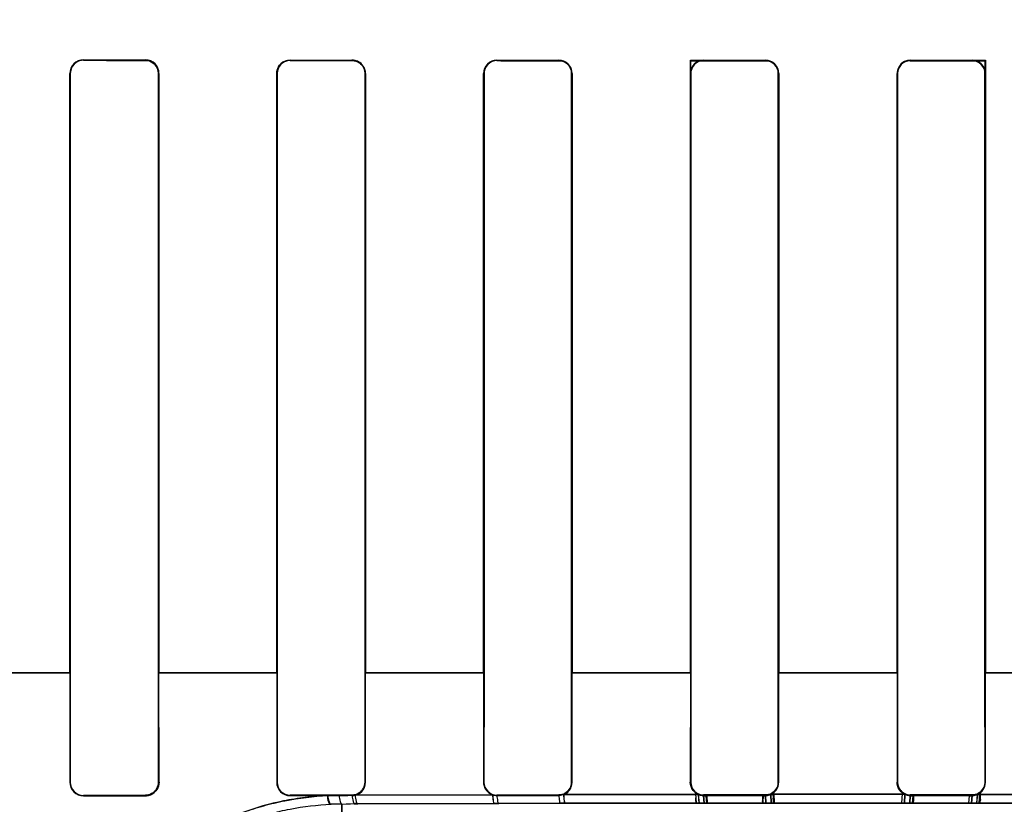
# Model space of a CAD drawing. Header units: millimetres. Extents: x 0 to 297, y 0 to 210.
# Tile 348 of 446: x 242.605 to 242.82, y 157.532 to 157.703. Entities that reach past the tile are written whole.
import ezdxf

# ---------------------------------------------------------------- set-up
doc = ezdxf.new("R2010")
doc.units = ezdxf.units.MM
doc.header["$LTSCALE"] = 16.335
doc.layers.get('0').update_dxf_attribs({"linetype": 'CONTINUOUS'})
for name, color, linetype in [('AXES_REF', 7, 'CONTINUOUS'), ('INTFCLR_1', 7, 'CONTINUOUS'), ('INTFCLR_72935', 7, 'CONTINUOUS')]:
    doc.layers.add(name, color=color, linetype=linetype)

msp = doc.modelspace()

# ---------------------------------------------------------------- linework, layer by layer
at = {"color": 7, "linetype": 'Continuous'}
for radius in [8.7262453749, 8.7255, 8.6696226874]:
    msp.add_circle((241.415033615, 154.4105885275), radius, dxfattribs=at)
msp.add_arc((241.415033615, 154.4105885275), 8.64, 278.2771290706, 261.7228709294, dxfattribs=at)
at = {"layer": 'AXES_REF', "color": 9, "linetype": 'Continuous'}
msp.add_circle((241.415033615, 154.4105885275), 5.3357191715, dxfattribs=at)
msp.add_arc((241.415033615, 154.4105885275), 7.9600610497, 94.4118118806, 85.5881881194, dxfattribs=at)
at = {"layer": 'INTFCLR_1', "color": 9, "linetype": 'Continuous'}
for p, q in [((242.6190352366, 157.6939405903), (242.6190352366, 157.6940408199)), ((242.6325352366, 157.6940240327), (242.6325352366, 157.693924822)), ((242.6640352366, 157.6938937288), (242.6640352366, 157.6939909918)), ((242.6775352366, 157.6939793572), (242.6775352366, 157.6938827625)), ((242.7090352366, 157.6938624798), (242.7090352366, 157.6939578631)), ((242.7225352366, 157.6939510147), (242.7225352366, 157.6938560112)), ((242.7540352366, 157.6938459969), (242.7540352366, 157.6939404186)), ((242.7675352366, 157.6939381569), (242.7675352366, 157.6938438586)), ((242.7990352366, 157.6938438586), (242.7990352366, 157.6939381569)), ((242.8125352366, 157.6939404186), (242.8125352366, 157.6938459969)), ((242.6160662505, 157.6910757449), (242.616166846, 157.6910757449)), ((242.6353811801, 157.6910757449), (242.6354800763, 157.6910757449)), ((242.6611172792, 157.6910757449), (242.6612147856, 157.6910757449)), ((242.6803401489, 157.6910757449), (242.6804365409, 157.6910757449)), ((242.7061514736, 157.6910757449), (242.7062470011, 157.6910757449)), ((242.7253143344, 157.6910757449), (242.7254092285, 157.6910757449)), ((242.7511699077, 157.6910757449), (242.7512643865, 157.6910757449)), ((242.7703030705, 157.6910757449), (242.7703973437, 157.6910757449)), ((242.7961731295, 157.6910757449), (242.7962674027, 157.6910757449)), ((242.8153060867, 157.6910757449), (242.8154005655, 157.6910757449)), ((242.5904371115, 157.5605738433), (242.6161670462, 157.5605738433)), ((242.6353810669, 157.5605738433), (242.6612149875, 157.5605738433)), ((242.6803408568, 157.5605738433), (242.706245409, 157.5605738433)), ((242.725310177, 157.5605738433), (242.7512687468, 157.5605738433)), ((242.7702949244, 157.5605738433), (242.7962876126, 157.5605738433)), ((242.8153012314, 157.5605738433), (242.8412592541, 157.5605738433)), ((242.6161577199, 157.5367195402), (242.6160542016, 157.5367195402)), ((242.635491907, 157.5367195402), (242.6353901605, 157.5367195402)), ((242.6612059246, 157.5367195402), (242.6611056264, 157.5367195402)), ((242.6804480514, 157.5367195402), (242.680348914, 157.5367195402)), ((242.7062383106, 157.5367195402), (242.7061400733, 157.5367195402)), ((242.7254205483, 157.5367195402), (242.7253229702, 157.5367195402)), ((242.7512557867, 157.5367195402), (242.7511586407, 157.5367195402)), ((242.7704085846, 157.5367195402), (242.7703116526, 157.5367195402)), ((242.7962588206, 157.5367195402), (242.7961618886, 157.5367195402)), ((242.8154118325, 157.5367195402), (242.8153146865, 157.5367195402)), ((242.6190352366, 157.5337391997), (242.6190352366, 157.5338432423)), ((242.6325352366, 157.5338591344), (242.6325352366, 157.5337561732)), ((242.6640352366, 157.5337895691), (242.6640352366, 157.5338904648)), ((242.6775352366, 157.5339015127), (242.6775352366, 157.5338013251)), ((242.7080842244, 157.5339832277), (242.6781925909, 157.5338769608)), ((242.7090352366, 157.5338230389), (242.7090352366, 157.5339219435)), ((242.7225352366, 157.5339284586), (242.7225352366, 157.5338299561)), ((242.7528965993, 157.5340754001), (242.7235745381, 157.5340240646)), ((242.7540352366, 157.5338406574), (242.7540352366, 157.533938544)), ((242.7675352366, 157.5339406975), (242.7675352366, 157.5338429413)), ((242.7978651, 157.5340928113), (242.7687052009, 157.5340928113)), ((242.7990352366, 157.5338429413), (242.7990352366, 157.5339406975)), ((242.8125352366, 157.533938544), (242.8125352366, 157.5338406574)), ((242.8429959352, 157.5340240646), (242.8136738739, 157.5340754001)), ((242.6752852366, 157.5319638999), (242.6771718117, 157.5319717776)), ((242.6752852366, 157.5319638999), (242.6752852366, 157.5225216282)), ((242.6781157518, 157.5319756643), (242.678774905, 157.5319783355)), ((242.678774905, 157.5319783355), (242.7085010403, 157.5320814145)), ((242.7085010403, 157.5320814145), (242.7094377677, 157.5320841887)), ((242.7094377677, 157.5320841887), (242.7228631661, 157.5321187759)), ((242.7228631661, 157.5321187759), (242.7239055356, 157.5321210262)), ((242.7239055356, 157.5321210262), (242.7530650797, 157.5321708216)), ((242.7541920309, 157.5321723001), (242.7676195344, 157.5321837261)), ((242.7687795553, 157.5321841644), (242.7977909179, 157.5321841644)), ((242.7989509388, 157.5321837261), (242.8123784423, 157.5321723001)), ((242.8135053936, 157.5321708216), (242.8426649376, 157.5321210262))]:
    msp.add_line(p, q, dxfattribs=at)
at = {"layer": 'INTFCLR_1', "color": 6, "linetype": 'Continuous'}
for p, q in [((242.6640352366, 157.6939909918), (242.6775352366, 157.6939793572)), ((242.6160662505, 157.691075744), (242.6160662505, 157.5605757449)), ((242.6161668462, 157.6910757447), (242.6161668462, 157.5605757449)), ((242.6353811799, 157.5605757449), (242.6353811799, 157.6910757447)), ((242.6354800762, 157.5605757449), (242.6354800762, 157.691075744)), ((242.6611172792, 157.691075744), (242.6611172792, 157.5605757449)), ((242.6612147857, 157.6910757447), (242.6612147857, 157.5605757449)), ((242.6803401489, 157.5605757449), (242.6803401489, 157.6910757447)), ((242.6804365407, 157.5605757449), (242.6804365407, 157.691075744)), ((242.7061514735, 157.691075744), (242.7061514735, 157.5605757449)), ((242.7062470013, 157.6910757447), (242.7062470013, 157.5605757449)), ((242.7253143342, 157.5605757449), (242.7253143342, 157.6910757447)), ((242.7254092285, 157.5605757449), (242.7254092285, 157.691075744)), ((242.7511699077, 157.691075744), (242.7511699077, 157.5605757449)), ((242.7512643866, 157.6910757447), (242.7512643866, 157.5605757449)), ((242.7703030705, 157.5605757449), (242.7703030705, 157.6910757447)), ((242.7703973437, 157.5605757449), (242.7703973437, 157.691075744)), ((242.7961731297, 157.691075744), (242.7961731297, 157.5605757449)), ((242.7962674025, 157.6910757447), (242.7962674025, 157.5605757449)), ((242.8153060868, 157.5605757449), (242.8153060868, 157.6910757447)), ((242.8154005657, 157.5605757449), (242.8154005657, 157.691075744)), ((242.6160662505, 157.560575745), (242.6160542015, 157.5367195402)), ((242.616166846, 157.560575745), (242.6161577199, 157.5367195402)), ((242.6353901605, 157.5367195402), (242.6353811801, 157.560575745)), ((242.635491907, 157.5367195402), (242.6354800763, 157.560575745)), ((242.6611172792, 157.560575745), (242.6611056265, 157.5367195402)), ((242.6612147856, 157.560575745), (242.6612059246, 157.5367195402)), ((242.680348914, 157.5367195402), (242.6803401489, 157.560575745)), ((242.6804480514, 157.5367195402), (242.6804365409, 157.560575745)), ((242.7061514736, 157.560575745), (242.7061400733, 157.5367195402)), ((242.7062470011, 157.560575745), (242.7062383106, 157.5367195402)), ((242.7253229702, 157.5367195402), (242.7253143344, 157.560575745)), ((242.7254205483, 157.5367195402), (242.7254092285, 157.560575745)), ((242.7511699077, 157.560575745), (242.7511586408, 157.5367195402)), ((242.7512643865, 157.560575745), (242.7512557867, 157.5367195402)), ((242.7703116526, 157.5367195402), (242.7703030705, 157.560575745)), ((242.7704085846, 157.5367195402), (242.7703973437, 157.560575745)), ((242.7961731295, 157.560575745), (242.7961618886, 157.5367195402)), ((242.7962674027, 157.560575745), (242.7962588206, 157.5367195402)), ((242.8153146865, 157.5367195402), (242.8153060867, 157.560575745)), ((242.8154118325, 157.5367195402), (242.8154005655, 157.560575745)), ((242.6190352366, 157.5338432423), (242.6325352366, 157.5338591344)), ((242.6190352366, 157.5337391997), (242.6325352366, 157.5337561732)), ((242.6640352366, 157.5338904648), (242.6775352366, 157.5339015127)), ((242.6640352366, 157.5337895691), (242.6720874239, 157.5337967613)), ((242.6720874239, 157.5337967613), (242.6746883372, 157.5337989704)), ((242.6775352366, 157.5338013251), (242.6756368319, 157.5337997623)), ((242.7090352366, 157.5339219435), (242.7225352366, 157.5339284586)), ((242.7225352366, 157.5338299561), (242.7090352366, 157.5338230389)), ((242.7235745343, 157.5340240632), (242.7225352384, 157.5338299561)), ((242.7540352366, 157.533938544), (242.7675352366, 157.5339406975)), ((242.7675352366, 157.5338429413), (242.7540352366, 157.5338406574)), ((242.7990352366, 157.5339406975), (242.8125352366, 157.533938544)), ((242.8125352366, 157.5338406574), (242.7990352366, 157.5338429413))]:
    msp.add_line(p, q, dxfattribs=at)
at = {"layer": 'INTFCLR_1', "color": 7, "linetype": 'Continuous'}
for p, q in [((242.7525016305, 157.5321700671), (242.7523660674, 157.5342452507)), ((242.7528965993, 157.5340754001), (242.7530650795, 157.5321708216)), ((242.7541920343, 157.5321723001), (242.75403524, 157.5338406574)), ((242.7547210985, 157.533758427), (242.7548307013, 157.5321731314)), ((242.767039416, 157.5321834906), (242.7669103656, 157.5337741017)), ((242.7675352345, 157.5338429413), (242.7676195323, 157.5321837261)), ((242.7687795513, 157.5321841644), (242.7686986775, 157.5340891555)), ((242.769308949, 157.5342826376), (242.7694288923, 157.5321843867)), ((242.7972109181, 157.5321843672), (242.7973331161, 157.5342665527)), ((242.797871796, 157.5340891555), (242.7977909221, 157.5321841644)), ((242.7989509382, 157.5321837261), (242.7990352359, 157.5338429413)), ((242.8118149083, 157.5321730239), (242.8119270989, 157.5337757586)), ((242.8125352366, 157.5338406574), (242.8123784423, 157.5321723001)), ((242.8135053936, 157.5321708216), (242.8136738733, 157.5340754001)), ((242.7548307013, 157.5321731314), (242.7525016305, 157.5321700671)), ((242.7530650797, 157.5321708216), (242.7541920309, 157.5321723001)), ((242.7676195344, 157.5321837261), (242.7687795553, 157.5321841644)), ((242.7694288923, 157.5321843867), (242.7677482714, 157.5321838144)), ((242.7996030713, 157.5321834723), (242.7972109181, 157.5321843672)), ((242.7977909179, 157.5321841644), (242.7989509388, 157.5321837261)), ((242.8123784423, 157.5321723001), (242.8135053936, 157.5321708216)), ((242.8141463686, 157.5321699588), (242.8125067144, 157.5321721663))]:
    msp.add_line(p, q, dxfattribs=at)
for points in [[(242.6336753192, 157.5339860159), (242.633553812, 157.5339382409), (242.6334302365, 157.5338958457), (242.6333048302, 157.5338589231), (242.6331775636, 157.5338274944), (242.6330489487, 157.5338017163), (242.6329200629, 157.5337817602), (242.6327914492, 157.5337675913), (242.6326630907, 157.5337590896), (242.6325352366, 157.5337561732)], [(242.7540352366, 157.5338406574), (242.7539051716, 157.5338435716), (242.753775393, 157.5338523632), (242.7536461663, 157.5338670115), (242.753517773, 157.5338874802), (242.7533904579, 157.533913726), (242.7532644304, 157.5339457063), (242.7531399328, 157.5339833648), (242.7530172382, 157.5340266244), (242.7528965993, 157.5340754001)], [(242.7686986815, 157.5340891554), (242.7685752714, 157.5340378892), (242.7684496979, 157.5339924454), (242.7683222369, 157.5339529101), (242.7681931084, 157.5339193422), (242.7680626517, 157.5338918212), (242.7679313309, 157.5338704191), (242.7677994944, 157.5338551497), (242.7676673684, 157.5338459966), (242.7675352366, 157.5338429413)], [(242.7990352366, 157.5338429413), (242.7989026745, 157.5338460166), (242.7987703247, 157.5338552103), (242.7986384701, 157.5338705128), (242.7985074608, 157.5338918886), (242.7983775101, 157.533919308), (242.7982487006, 157.5339527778), (242.7981212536, 157.5339922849), (242.7979955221, 157.5340377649), (242.7978717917, 157.5340891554)], [(242.8136738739, 157.5340754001), (242.8135531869, 157.5340266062), (242.8134304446, 157.5339833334), (242.8133059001, 157.5339456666), (242.8131798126, 157.5339136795), (242.8130524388, 157.5338874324), (242.8129240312, 157.5338669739), (242.8127948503, 157.5338523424), (242.8126651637, 157.5338435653), (242.8125352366, 157.5338406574)]]:
    msp.add_lwpolyline(points, dxfattribs=at)
at = {"layer": 'INTFCLR_1', "color": 6, "linetype": 'Continuous'}
for centre, radius, start, end in [((242.6190323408, 157.6910747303), 0.0029660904, 89.94405924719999, 179.9804193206), ((242.6325307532, 157.6910747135), 0.0029493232, 0.0200197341, 89.9129040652), ((242.6325317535, 157.6910754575), 0.0028493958, 0.0057749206, 89.92995983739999), ((242.6775329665, 157.6910756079), 0.0028071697, 0.0027915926, 89.95366060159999), ((242.7090337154, 157.6910756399), 0.0028822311, 89.9697636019, 179.9979308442), ((242.7225339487, 157.6910756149), 0.0027803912, 0.0026735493, 89.9734572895), ((242.7540346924, 157.6910756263), 0.0028647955, 89.98911765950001, 179.9976473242), ((242.7675349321, 157.6910757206), 0.0027681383, 0.0004986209, 89.99369533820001), ((242.7990355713, 157.6910757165), 0.0028624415, 90.00669838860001, 179.9994492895), ((242.8125357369, 157.6910756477), 0.0027703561, 0.0020056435, 90.01034686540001), ((242.6190313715, 157.5367163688), 0.0029771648, 179.9389664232, 270.0743849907), ((242.6190317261, 157.5367172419), 0.002874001, 179.9541815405, 270.0699852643), ((242.664032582, 157.536716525), 0.0029269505, 179.9409777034, 270.0519638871), ((242.6640328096, 157.5367173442), 0.0028268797, 179.9554915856, 270.0491920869), ((242.7090337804, 157.5367174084), 0.0027954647, 179.9563066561, 270.0298456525), ((242.7675348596, 157.5367174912), 0.0027767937, 270.0077788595, 0.0422777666), ((242.8125357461, 157.5367174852), 0.0027789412, 269.989496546, 0.042368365), ((242.6775317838, 157.5367257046), 0.0029243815, 270.0676971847, 283.0596650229), ((242.7090369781, 157.5367364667), 0.0029134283, 250.911982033, 269.9657733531)]:
    msp.add_arc(centre, radius, start, end, dxfattribs=at)
at = {"layer": 'INTFCLR_1', "color": 9, "linetype": 'Continuous'}
msp.add_arc((242.6755534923, 157.4710922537), 0.06087223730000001, 90.2524919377, 92.58111120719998, dxfattribs=at)
at = {"layer": 'INTFCLR_1', "color": 6, "linetype": 'Continuous'}
for centre, major_axis, ratio, start_param, end_param in [((242.7832852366, 157.6955757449), (0.4693968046, 0), 0.0034906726, -1.9282790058, -1.8977471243), ((242.7832852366, 157.6955757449), (0.4963968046, 0), 0.0034906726, -1.9080370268, -1.8793579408), ((242.7832852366, 157.6955757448), (0.4963968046, 0), 0.0034906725, -1.8134003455, -1.785476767), ((242.7832852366, 157.695575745), (0.4693968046, 0), 0.0034906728, -1.7296452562, -1.7005817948), ((242.7832852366, 157.695575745), (0.4963968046, 0), 0.0034906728, -1.7209377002, -1.6934858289), ((242.7832852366, 157.695575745), (0.4693968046, 0), 0.0034906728, -1.6331507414, -1.604356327), ((242.7832852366, 157.695575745), (0.4963968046, 0), 0.0034906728, -1.629755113, -1.6025303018), ((242.7832852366, 157.695575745), (0.4693968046, 0), 0.0034906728, -1.5372363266, -1.5084419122), ((242.7832852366, 157.695575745), (0.4963968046, 0), 0.0034906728, -1.5390623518, -1.5118375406)]:
    msp.add_ellipse(centre, major_axis=major_axis, ratio=ratio, start_param=start_param, end_param=end_param, dxfattribs=at)
for points, knots in [([(242.6611172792, 157.691075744), (242.6611172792, 157.6915795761), (242.6613931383, 157.6926124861), (242.6625037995, 157.6937124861), (242.6635125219, 157.6939868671), (242.6639962, 157.6939864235)], [0, 0, 0, 0, 0.3365820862, 0.6768815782, 1, 1, 1, 1]), ([(242.6804365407, 157.691075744), (242.6804365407, 157.6916324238), (242.6800135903, 157.6931529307), (242.678424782, 157.6939834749), (242.6774959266, 157.693984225)], [0, 0, 0, 0, 0.3747333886, 1, 1, 1, 1]), ([(242.6190352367, 157.6939405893), (242.6184666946, 157.6939412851), (242.6169749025, 157.6935093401), (242.6161668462, 157.6919639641), (242.6161668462, 157.6910757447)], [0, 0, 0, 0, 0.3902782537, 1, 1, 1, 1]), ([(242.6640352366, 157.6938937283), (242.663482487, 157.6938942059), (242.6620170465, 157.6934754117), (242.6612147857, 157.6919551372), (242.6612147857, 157.6910757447)], [0, 0, 0, 0, 0.385960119, 1, 1, 1, 1]), ([(242.7090352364, 157.6938624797), (242.7084927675, 157.6938627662), (242.7070449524, 157.6934523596), (242.7062470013, 157.6919489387), (242.7062470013, 157.6910757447)], [0, 0, 0, 0, 0.3831907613, 1, 1, 1, 1]), ([(242.7254092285, 157.691075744), (242.7254092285, 157.6916308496), (242.7249897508, 157.6931225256), (242.7234395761, 157.6939506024), (242.7225352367, 157.6939510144)], [0, 0, 0, 0, 0.3803538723, 1, 1, 1, 1]), ([(242.7540352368, 157.6938459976), (242.7534981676, 157.6938461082), (242.7520598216, 157.6934399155), (242.7512643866, 157.6919455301), (242.7512643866, 157.6910757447)], [0, 0, 0, 0, 0.3817517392, 1, 1, 1, 1]), ([(242.7703973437, 157.691075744), (242.7703973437, 157.6916300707), (242.769977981, 157.6931157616), (242.768434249, 157.6939380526), (242.7675352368, 157.693938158)], [0, 0, 0, 0, 0.3814159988, 1, 1, 1, 1]), ([(242.7990352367, 157.6938438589), (242.7984990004, 157.6938437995), (242.7970622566, 157.6934379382), (242.7962674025, 157.6919449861), (242.7962674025, 157.6910757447)], [0, 0, 0, 0, 0.3815331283, 1, 1, 1, 1]), ([(242.8154005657, 157.691075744), (242.8154005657, 157.6916301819), (242.8149811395, 157.6931172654), (242.813435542, 157.6939406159), (242.8125352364, 157.6939404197)], [0, 0, 0, 0, 0.381124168, 1, 1, 1, 1]), ([(242.6325352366, 157.5338591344), (242.6330897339, 157.5338597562), (242.6345731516, 157.5342804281), (242.6353908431, 157.5358228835), (242.6353901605, 157.5367195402)], [0, 0, 0, 0, 0.3821079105, 1, 1, 1, 1]), ([(242.6775352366, 157.5339015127), (242.6780775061, 157.5339019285), (242.6795385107, 157.5343118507), (242.6803495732, 157.5358321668), (242.680348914, 157.5367195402)], [0, 0, 0, 0, 0.3793041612, 1, 1, 1, 1]), ([(242.6781926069, 157.5338769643), (242.6787279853, 157.534001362), (242.6799158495, 157.5346563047), (242.680448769, 157.5359895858), (242.6804480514, 157.5367195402)], [0, 0, 0, 0, 0.4295425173, 1, 1, 1, 1]), ([(242.7061400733, 157.5367195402), (242.7061395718, 157.5362043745), (242.7064582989, 157.5350098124), (242.707462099, 157.5341993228), (242.7080842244, 157.5339832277)], [0, 0, 0, 0, 0.4389048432, 1, 1, 1, 1]), ([(242.7225352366, 157.5339284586), (242.7230689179, 157.5339286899), (242.724515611, 157.5343308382), (242.7253236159, 157.5358372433), (242.7253229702, 157.5367195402)], [0, 0, 0, 0, 0.3768993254, 1, 1, 1, 1]), ([(242.7235745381, 157.5340240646), (242.7240287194, 157.5341996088), (242.7250017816, 157.5348888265), (242.7254211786, 157.5360674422), (242.7254205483, 157.5367195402)], [0, 0, 0, 0, 0.4274936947, 1, 1, 1, 1]), ([(242.7528965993, 157.5340754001), (242.7524617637, 157.5342627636), (242.7515460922, 157.5349571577), (242.7511580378, 157.5360928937), (242.7511586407, 157.5367195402)], [0, 0, 0, 0, 0.4303888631, 1, 1, 1, 1]), ([(242.7512557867, 157.5367195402), (242.7512553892, 157.5361741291), (242.7516682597, 157.5347285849), (242.7531681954, 157.5339383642), (242.7540352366, 157.533938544)], [0, 0, 0, 0, 0.3861448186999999, 1, 1, 1, 1]), ([(242.7686986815, 157.5340891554), (242.7691925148, 157.534307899), (242.7700812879, 157.5350527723), (242.7704091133, 157.5361687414), (242.7704085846, 157.5367195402)], [0, 0, 0, 0, 0.4951013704, 1, 1, 1, 1]), ([(242.7978717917, 157.5340891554), (242.7974385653, 157.5342810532), (242.7965384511, 157.5349791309), (242.7961612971, 157.5361032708), (242.7961618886, 157.5367195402)], [0, 0, 0, 0, 0.4346639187, 1, 1, 1, 1]), ([(242.7962588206, 157.5367195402), (242.7962584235, 157.5361734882), (242.7966720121, 157.534729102), (242.7981701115, 157.5339407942), (242.7990352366, 157.5339406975)], [0, 0, 0, 0, 0.3869479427, 1, 1, 1, 1]), ([(242.8136738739, 157.5340754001), (242.8141730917, 157.5342905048), (242.8150771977, 157.5350350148), (242.8154123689, 157.5361620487), (242.8154118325, 157.5367195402)], [0, 0, 0, 0, 0.4936865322, 1, 1, 1, 1])]:
    msp.add_open_spline(points, degree=3, knots=knots, dxfattribs=at)
at = {"layer": 'INTFCLR_1', "color": 7, "linetype": 'Continuous'}
for points, knots in [([(242.6325352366, 157.5337561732), (242.6331050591, 157.5337565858), (242.6346389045, 157.5341894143), (242.6354966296, 157.5357867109), (242.6354919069, 157.5367195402)], [0, 0, 0, 0, 0.3792083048, 1, 1, 1, 1]), ([(242.7523660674, 157.5342452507), (242.7526988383, 157.533989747), (242.7534389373, 157.5338928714), (242.7541619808, 157.5337900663), (242.7546238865, 157.5336647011), (242.7547210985, 157.533758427)], [0, 0, 0, 0, 0.5194833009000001, 0.8327979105, 1, 1, 1, 1]), ([(242.7669103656, 157.5337741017), (242.7673728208, 157.5336867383), (242.7681978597, 157.5338902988), (242.7687621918, 157.5340989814), (242.7693503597, 157.5341847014), (242.769308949, 157.5342826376)], [0, 0, 0, 0, 0.5714650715, 0.8708879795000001, 1, 1, 1, 1]), ([(242.7973331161, 157.5342665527), (242.7974607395, 157.5341646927), (242.7978924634, 157.5340597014), (242.798556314, 157.5338510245), (242.7991664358, 157.5337890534), (242.7996325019, 157.5336628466), (242.7997339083, 157.5337571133)], [0, 0, 0, 0, 0.1978198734, 0.5204028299, 0.8322669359, 1, 1, 1, 1]), ([(242.7997339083, 157.5337571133), (242.7998272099, 157.5335707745), (242.7996161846, 157.5331746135), (242.7998459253, 157.5326410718), (242.7996266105, 157.5324161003), (242.7996433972, 157.5321846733), (242.7996030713, 157.5321834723)], [0, 0, 0, 0, 0.3903457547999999, 0.7127822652, 0.9244307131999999, 1, 1, 1, 1]), ([(242.8119270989, 157.5337757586), (242.8123746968, 157.5336916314), (242.8131768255, 157.5338811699), (242.8137376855, 157.5340910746), (242.8143219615, 157.5341613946), (242.8142851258, 157.5342627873)], [0, 0, 0, 0, 0.5634051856, 0.8665491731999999, 1, 1, 1, 1]), ([(242.8142851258, 157.5342627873), (242.8143460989, 157.5341413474), (242.814226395, 157.5337527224), (242.8142854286, 157.5332431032), (242.8143576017, 157.5326569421), (242.8141530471, 157.5324204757), (242.8141872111, 157.5321713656), (242.8141463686, 157.5321699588)], [0, 0, 0, 0, 0.1928742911, 0.5110136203, 0.7702101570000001, 0.9419951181, 1, 1, 1, 1])]:
    msp.add_open_spline(points, degree=3, knots=knots, dxfattribs=at)
at = {"layer": 'INTFCLR_1', "color": 9, "linetype": 'Continuous'}
for points, knots in [([(242.6720874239, 157.5337967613), (242.6704912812, 157.5337230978), (242.6681040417, 157.53352132), (242.6649518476, 157.533070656), (242.6603546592, 157.5322334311), (242.6536962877, 157.5303657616), (242.647423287, 157.5275660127), (242.6434948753, 157.5253681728), (242.6409733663, 157.5238394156), (242.6368336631, 157.5210203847), (242.6315070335, 157.5165378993), (242.6273548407, 157.5119968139), (242.6249134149, 157.5088602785), (242.6234164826, 157.5068082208), (242.6210842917, 157.503293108), (242.6183463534, 157.498283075), (242.6164464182, 157.4937006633), (242.6154452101, 157.4907620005), (242.6148792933, 157.4889549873), (242.6140749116, 157.4860483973), (242.6132847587, 157.482243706), (242.612841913, 157.4787261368), (242.6126826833, 157.4763120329), (242.6126401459, 157.4748109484), (242.612651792, 157.4735537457), (242.612717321, 157.4722681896), (242.6128331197, 157.4714638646), (242.6130119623, 157.4705757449), (242.6131910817, 157.4705757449)], [0, 0, 0, 0, 0.04984774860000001, 0.0746441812, 0.0993195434, 0.1956036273, 0.2895143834, 0.3128134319, 0.3360190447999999, 0.3814861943, 0.4689445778, 0.5525230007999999, 0.5728768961, 0.5929331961, 0.6317510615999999, 0.7044093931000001, 0.7706548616, 0.7862085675, 0.8012556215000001, 0.8297224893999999, 0.8802625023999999, 0.9223425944, 0.9401696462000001, 0.9557890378, 0.9690221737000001, 0.9798444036, 0.9944120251, 1, 1, 1, 1]), ([(242.6720874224, 157.5337967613), (242.6721432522, 157.5333343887), (242.6722461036, 157.5327536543), (242.6725863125, 157.5319087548), (242.672812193, 157.5319027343)], [0, 0, 0, 0, 0.6733216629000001, 1, 1, 1, 1]), ([(242.6746883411, 157.5337989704), (242.6747253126, 157.5333551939), (242.67480432, 157.5328065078), (242.6750741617, 157.5319791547), (242.6752852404, 157.5319638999)], [0, 0, 0, 0, 0.6778576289, 1, 1, 1, 1]), ([(242.6775352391, 157.5338013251), (242.6775714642, 157.533359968), (242.6776506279, 157.532818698), (242.6779074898, 157.5319911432), (242.6781157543, 157.5319756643)], [0, 0, 0, 0, 0.6795377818, 1, 1, 1, 1]), ([(242.6781925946, 157.5338769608), (242.6782266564, 157.5334190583), (242.6783069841, 157.5328615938), (242.6785594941, 157.5319944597), (242.6787749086, 157.5319783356)], [0, 0, 0, 0, 0.6800622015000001, 1, 1, 1, 1]), ([(242.708084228, 157.5339832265), (242.7081084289, 157.5335269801), (242.7082058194, 157.5330189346), (242.7083026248, 157.5321024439), (242.7085010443, 157.5320814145)], [0, 0, 0, 0, 0.6960312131, 1, 1, 1, 1]), ([(242.7090352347, 157.5338230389), (242.7090620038, 157.5334041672), (242.709152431, 157.5329353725), (242.7092565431, 157.532103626), (242.7094377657, 157.5320841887)], [0, 0, 0, 0, 0.6972332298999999, 1, 1, 1, 1]), ([(242.7225352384, 157.5338299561), (242.7225574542, 157.5334183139), (242.7226586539, 157.5329733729), (242.7226912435, 157.5321414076), (242.7228631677, 157.5321187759)], [0, 0, 0, 0, 0.7039054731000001, 1, 1, 1, 1]), ([(242.7235745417, 157.5340240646), (242.7235937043, 157.5335684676), (242.7236370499, 157.532940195), (242.7237608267, 157.5323587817), (242.7238479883, 157.5321287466), (242.7239055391, 157.5321210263)], [0, 0, 0, 0, 0.6993438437, 0.9109465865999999, 1, 1, 1, 1])]:
    msp.add_open_spline(points, degree=3, knots=knots, dxfattribs=at)
at = {"layer": 'INTFCLR_72935', "color": 9, "linetype": 'Continuous'}
for p, q in [((242.6190352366, 157.6940408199), (242.6190352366, 157.6939405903)), ((242.6325352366, 157.693924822), (242.6325352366, 157.6940240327)), ((242.6640352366, 157.6939909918), (242.6640352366, 157.6938937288)), ((242.6775352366, 157.6938827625), (242.6775352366, 157.6939793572)), ((242.7090352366, 157.6939578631), (242.7090352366, 157.6938624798)), ((242.7225352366, 157.6938560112), (242.7225352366, 157.6939510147)), ((242.7675352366, 157.6938438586), (242.7675352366, 157.6939381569)), ((242.7990352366, 157.6939381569), (242.7990352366, 157.6938438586)), ((242.616166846, 157.6910757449), (242.6160662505, 157.6910757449)), ((242.6354800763, 157.6910757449), (242.6353811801, 157.6910757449)), ((242.6612147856, 157.6910757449), (242.6611172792, 157.6910757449)), ((242.6804365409, 157.6910757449), (242.6803401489, 157.6910757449)), ((242.7062470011, 157.6910757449), (242.7061514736, 157.6910757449)), ((242.7254092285, 157.6910757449), (242.7253143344, 157.6910757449)), ((242.7703973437, 157.6910757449), (242.7703030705, 157.6910757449)), ((242.7962674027, 157.6910757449), (242.7961731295, 157.6910757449)), ((242.6161668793, 157.5605738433), (242.5904381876, 157.5605738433)), ((242.6612152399, 157.5605738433), (242.6353810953, 157.5605738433)), ((242.7062436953, 157.5605738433), (242.6803407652, 157.5605738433)), ((242.7512692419, 157.5605738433), (242.7253112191, 157.5605738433)), ((242.7962755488, 157.5605738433), (242.7702828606, 157.5605738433)), ((242.8412602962, 157.5605738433), (242.8153017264, 157.5605738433)), ((242.6160542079, 157.5367257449), (242.6161577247, 157.5367257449)), ((242.6353901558, 157.5367257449), (242.6354919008, 157.5367257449)), ((242.6611056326, 157.5367257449), (242.6612059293, 157.5367257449)), ((242.6803489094, 157.5367257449), (242.6804480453, 157.5367257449)), ((242.7061400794, 157.5367257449), (242.7062383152, 157.5367257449)), ((242.7253229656, 157.5367257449), (242.7254205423, 157.5367257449)), ((242.7511586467, 157.5367257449), (242.7512557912, 157.5367257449)), ((242.7703116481, 157.5367257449), (242.7704085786, 157.5367257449)), ((242.7961618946, 157.5367257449), (242.7962588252, 157.5367257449)), ((242.815314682, 157.5367257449), (242.8154118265, 157.5367257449)), ((242.6190352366, 157.5338494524), (242.6190352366, 157.5337454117)), ((242.6325352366, 157.5337623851), (242.6325352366, 157.5338653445)), ((242.6640352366, 157.5338966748), (242.6640352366, 157.5337957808)), ((242.6775352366, 157.5338075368), (242.6775352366, 157.5339077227)), ((242.6781647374, 157.5338768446), (242.7081021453, 157.5339832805)), ((242.7090352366, 157.5339281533), (242.7090352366, 157.5338292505)), ((242.7225352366, 157.5338361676), (242.7225352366, 157.5339346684)), ((242.723558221, 157.5340240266), (242.7529110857, 157.5340754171)), ((242.7540352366, 157.5339447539), (242.7540352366, 157.5338468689)), ((242.7675352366, 157.5338491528), (242.7675352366, 157.5339469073)), ((242.7686913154, 157.5340928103), (242.7978785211, 157.5340928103)), ((242.7990352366, 157.5339469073), (242.7990352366, 157.5338491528)), ((242.8125352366, 157.5338468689), (242.8125352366, 157.5339447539)), ((242.8136593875, 157.5340754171), (242.8430122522, 157.5340240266)), ((242.6752852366, 157.5225216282), (242.6752852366, 157.5319638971)), ((242.6781162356, 157.531975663), (242.6762284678, 157.5319678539)), ((242.6787472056, 157.5319782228), (242.6781162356, 157.531975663)), ((242.708518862, 157.5320814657), (242.6787472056, 157.5319782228)), ((242.7094381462, 157.5320841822), (242.708518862, 157.5320814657)), ((242.722863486, 157.5321187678), (242.7094381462, 157.5320841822)), ((242.7238893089, 157.5321209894), (242.722863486, 157.5321187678)), ((242.7530794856, 157.5321708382), (242.7238893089, 157.5321209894)), ((242.7676196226, 157.5321837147), (242.7541921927, 157.5321722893)), ((242.7978049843, 157.5321841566), (242.768765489, 157.5321841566)), ((242.8123782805, 157.5321722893), (242.7989508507, 157.5321837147)), ((242.8426811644, 157.5321209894), (242.8134909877, 157.5321708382))]:
    msp.add_line(p, q, dxfattribs=at)
at = {"layer": 'INTFCLR_72935', "color": 6, "linetype": 'Continuous'}
for p, q in [((242.7511699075, 157.5605757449), (242.7511699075, 157.6939410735)), ((242.7512643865, 157.693846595), (242.7511699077, 157.6939410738)), ((242.7512643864, 157.5605757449), (242.7512643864, 157.6938465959)), ((242.8154005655, 157.6939410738), (242.8153060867, 157.693846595)), ((242.8153060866, 157.6938465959), (242.8153060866, 157.5605757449)), ((242.8154005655, 157.6939410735), (242.8154005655, 157.5605757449)), ((242.6160662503, 157.5605757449), (242.6160662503, 157.691075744)), ((242.616166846, 157.5605757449), (242.616166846, 157.6910757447)), ((242.6353811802, 157.6910757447), (242.6353811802, 157.5605757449)), ((242.6354800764, 157.691075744), (242.6354800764, 157.5605757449)), ((242.6611172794, 157.5605757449), (242.6611172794, 157.691075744)), ((242.6612147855, 157.5605757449), (242.6612147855, 157.6910757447)), ((242.6803401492, 157.6910757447), (242.6803401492, 157.5605757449)), ((242.680436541, 157.691075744), (242.680436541, 157.5605757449)), ((242.7061514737, 157.5605757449), (242.7061514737, 157.691075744)), ((242.7062470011, 157.5605757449), (242.7062470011, 157.6910757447)), ((242.7253143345, 157.6910757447), (242.7253143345, 157.5605757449)), ((242.7254092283, 157.691075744), (242.7254092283, 157.5605757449)), ((242.7703030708, 157.6910757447), (242.7703030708, 157.5605757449)), ((242.7703973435, 157.691075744), (242.7703973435, 157.5605757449)), ((242.7961731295, 157.5605757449), (242.7961731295, 157.691075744)), ((242.7962674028, 157.5605757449), (242.7962674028, 157.6910757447)), ((242.6160662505, 157.5605757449), (242.6160542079, 157.5367257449)), ((242.6161577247, 157.5367257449), (242.616166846, 157.5605757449)), ((242.6353811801, 157.5605757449), (242.6353901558, 157.5367257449)), ((242.6354919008, 157.5367257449), (242.6354800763, 157.5605757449)), ((242.6611172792, 157.5605757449), (242.6611056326, 157.5367257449)), ((242.6612059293, 157.5367257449), (242.6612147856, 157.5605757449)), ((242.6803401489, 157.5605757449), (242.6803489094, 157.5367257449)), ((242.6804480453, 157.5367257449), (242.6804365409, 157.5605757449)), ((242.7061514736, 157.5605757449), (242.7061400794, 157.5367257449)), ((242.7062383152, 157.5367257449), (242.7062470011, 157.5605757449)), ((242.7253143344, 157.5605757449), (242.7253229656, 157.5367257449)), ((242.7254205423, 157.5367257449), (242.7254092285, 157.5605757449)), ((242.7511699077, 157.560575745), (242.7511586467, 157.5367257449)), ((242.7512557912, 157.5367257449), (242.7512643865, 157.560575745)), ((242.7703030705, 157.5605757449), (242.7703116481, 157.5367257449)), ((242.7704085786, 157.5367257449), (242.7703973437, 157.5605757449)), ((242.7961731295, 157.5605757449), (242.7961618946, 157.5367257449)), ((242.7962588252, 157.5367257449), (242.7962674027, 157.5605757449)), ((242.8153060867, 157.560575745), (242.815314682, 157.5367257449)), ((242.8154118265, 157.5367257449), (242.8154005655, 157.560575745)), ((242.6325352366, 157.5338653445), (242.6190352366, 157.5338494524)), ((242.6190352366, 157.5337454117), (242.6325352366, 157.5337623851)), ((242.6775352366, 157.5339077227), (242.6640352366, 157.5338966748)), ((242.6640352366, 157.5337957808), (242.672228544, 157.5338030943)), ((242.672228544, 157.5338030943), (242.6738677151, 157.5338044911)), ((242.6746878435, 157.5338051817), (242.6765856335, 157.5338067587)), ((242.7225352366, 157.5339346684), (242.7090352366, 157.5339281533)), ((242.7090352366, 157.5338292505), (242.7225352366, 157.5338361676)), ((242.7225352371, 157.5338361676), (242.7235582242, 157.5340240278)), ((242.7675352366, 157.5339469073), (242.7540352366, 157.5339447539)), ((242.7540352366, 157.5338468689), (242.7675352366, 157.5338491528)), ((242.8125352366, 157.5339447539), (242.7990352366, 157.5339469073)), ((242.7990352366, 157.5338491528), (242.8125352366, 157.5338468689))]:
    msp.add_line(p, q, dxfattribs=at)
at = {"layer": 'INTFCLR_72935', "color": 7, "linetype": 'Continuous'}
for p, q in [((242.7530794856, 157.5321708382), (242.7529110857, 157.5340754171)), ((242.7540352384, 157.5338468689), (242.7541921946, 157.5321722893)), ((242.7547486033, 157.5321729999), (242.7546345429, 157.5337838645)), ((242.7676196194, 157.5321837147), (242.7675352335, 157.5338491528)), ((242.768684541, 157.5340891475), (242.7687654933, 157.5321841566)), ((242.7972781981, 157.5342787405), (242.797159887, 157.532184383)), ((242.7978049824, 157.5321841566), (242.7978859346, 157.5340891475)), ((242.7990352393, 157.5338491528), (242.7989508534, 157.5321837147)), ((242.7995238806, 157.5321834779), (242.7996513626, 157.533782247)), ((242.811855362, 157.5337661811), (242.8117439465, 157.5321731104)), ((242.8123782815, 157.5321722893), (242.8125352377, 157.5338468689)), ((242.8136593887, 157.5340754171), (242.8134909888, 157.5321708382)), ((242.8140473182, 157.5321700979), (242.8141842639, 157.5342409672)), ((242.7524429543, 157.5321699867), (242.7540647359, 157.5321721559)), ((242.7541921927, 157.5321722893), (242.7530794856, 157.5321708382)), ((242.7669718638, 157.5321834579), (242.7693384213, 157.5321843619)), ((242.768765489, 157.5321841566), (242.7676196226, 157.5321837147)), ((242.797159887, 157.532184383), (242.7988229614, 157.5321838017)), ((242.7989508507, 157.5321837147), (242.7978049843, 157.5321841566)), ((242.8117439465, 157.5321731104), (242.8140473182, 157.5321700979)), ((242.8134909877, 157.5321708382), (242.8123782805, 157.5321722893))]:
    msp.add_line(p, q, dxfattribs=at)
for points in [[(242.6325352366, 157.5337623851), (242.6326637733, 157.533765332), (242.6327922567, 157.5337738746), (242.6329204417, 157.5337880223), (242.6330478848, 157.5338077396), (242.6331745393, 157.5338330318), (242.633300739, 157.5338640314), (242.6334264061, 157.5339008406), (242.6335510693, 157.5339434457), (242.6336744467, 157.533991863)], [(242.7529110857, 157.5340754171), (242.753030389, 157.534027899), (242.7531516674, 157.5339857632), (242.7532746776, 157.5339490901), (242.7533991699, 157.5339179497), (242.7535248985, 157.5338923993), (242.7536516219, 157.5338724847), (242.7537790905, 157.5338582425), (242.7539070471, 157.5338496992), (242.7540352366, 157.5338468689)], [(242.7675352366, 157.5338491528), (242.7676660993, 157.5338521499), (242.7677967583, 157.5338611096), (242.7679269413, 157.5338760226), (242.7680563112, 157.5338968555), (242.7681846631, 157.53392358), (242.7683119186, 157.5339562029), (242.7684378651, 157.5339947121), (242.7685621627, 157.5340390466), (242.7686845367, 157.5340891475)], [(242.7978859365, 157.5340891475), (242.7980080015, 157.5340391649), (242.7981321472, 157.5339948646), (242.7982581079, 157.5339563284), (242.7983856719, 157.5339236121), (242.7985145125, 157.5338967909), (242.7986441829, 157.5338759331), (242.798774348, 157.5338610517), (242.7989047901, 157.5338521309), (242.7990352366, 157.5338491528)], [(242.8125352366, 157.5338468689), (242.8126635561, 157.5338497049), (242.8127915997, 157.5338582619), (242.8129191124, 157.5338725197), (242.8130458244, 157.5338924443), (242.8131715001, 157.5339179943), (242.813295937, 157.5339491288), (242.813418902, 157.5339857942), (242.8135401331, 157.5340279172), (242.8136593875, 157.5340754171)]]:
    msp.add_lwpolyline(points, dxfattribs=at)
at = {"layer": 'INTFCLR_72935', "color": 6, "linetype": 'Continuous'}
for centre, radius, start, end in [((242.6190323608, 157.6910747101), 0.0029661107, 89.9444499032, 179.9800286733), ((242.6325313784, 157.6910754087), 0.0029486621, 0.00651447, 89.9250269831), ((242.664033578, 157.6910746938), 0.0029162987, 89.96741648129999, 179.9793674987), ((242.6775327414, 157.6910755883), 0.0029037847, 0.0030714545, 89.9507664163), ((242.6190322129, 157.6910753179), 0.0028653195, 89.93953826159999, 179.9914654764), ((242.6640330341, 157.6910755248), 0.0028182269, 89.9552267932, 179.9955294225), ((242.7090338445, 157.6910756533), 0.0027868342, 89.9713756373, 179.9981211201), ((242.72253382, 157.6910755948), 0.0028754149, 0.0029733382, 89.97177490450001), ((242.767534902, 157.6910757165), 0.0028624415, 0.0005502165, 89.9933021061), ((242.7990355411, 157.6910757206), 0.0027681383, 90.00630465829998, 179.9995013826), ((242.6190313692, 157.5367225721), 0.0029771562, 179.9389387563, 270.0744289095), ((242.6190317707, 157.5367234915), 0.0028740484, 179.955077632, 270.0690947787), ((242.6640325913, 157.5367227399), 0.0029269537, 179.9411757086, 270.051781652), ((242.6640328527, 157.5367235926), 0.0028269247, 179.956377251, 270.0483173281), ((242.7090338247, 157.536723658), 0.002795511, 179.9572263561, 270.0289374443), ((242.7540347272, 157.5367236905), 0.0027789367, 179.957642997, 270.0105034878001), ((242.7990356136, 157.5367236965), 0.0027767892, 179.957733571, 269.9922212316), ((242.6775319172, 157.5367311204), 0.0029235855, 270.0650492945, 282.5008379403), ((242.7090367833, 157.5367419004), 0.0029126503, 251.2833713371, 269.9696068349)]:
    msp.add_arc(centre, radius, start, end, dxfattribs=at)
at = {"layer": 'INTFCLR_72935', "color": 9, "linetype": 'Continuous'}
msp.add_arc((242.6755534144, 157.4710929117), 0.0608715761, 90.2524261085, 92.45440580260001, dxfattribs=at)
at = {"layer": 'INTFCLR_72935', "color": 6, "linetype": 'Continuous'}
for centre, major_axis, ratio, start_param, end_param in [((242.7832852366, 157.6955757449), (0.4693968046, 0), 0.0034906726, -1.9282790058, -1.8977471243), ((242.7832852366, 157.6955757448), (0.4693968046, 0), 0.0034906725, -1.8276611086, -1.7980361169), ((242.7832852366, 157.6955757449), (0.4963968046, 0), 0.0034906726, -1.9080370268, -1.8793579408), ((242.7832852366, 157.6955757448), (0.4963968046, 0), 0.0034906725, -1.8134003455, -1.785476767), ((242.7832852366, 157.695575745), (0.4693968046, 0), 0.0034906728, -1.7296452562, -1.7005817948), ((242.7832852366, 157.695575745), (0.4963968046, 0), 0.0034906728, -1.7209377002, -1.6934858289), ((242.7832852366, 157.695575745), (0.4693968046, 0), 0.0034906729, -1.6392681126, -1.604356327), ((242.7832852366, 157.695575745), (0.4963968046, 0), 0.0034906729, -1.6353477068, -1.6025303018), ((242.7832852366, 157.695575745), (0.4693968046, 0), 0.0034906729, -1.5372363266, -1.502324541), ((242.7832852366, 157.695575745), (0.4963968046, 0), 0.0034906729, -1.5390623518, -1.5062449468)]:
    msp.add_ellipse(centre, major_axis=major_axis, ratio=ratio, start_param=start_param, end_param=end_param, dxfattribs=at)
for points, knots in [([(242.6325352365, 157.6939248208), (242.6331046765, 157.6939241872), (242.6345863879, 157.6934879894), (242.6353811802, 157.6919534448), (242.6353811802, 157.6910757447)], [0, 0, 0, 0, 0.3934935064, 1, 1, 1, 1]), ([(242.6775352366, 157.6938827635), (242.6780899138, 157.6938823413), (242.6795488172, 157.6934595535), (242.6803401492, 157.6919466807), (242.6803401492, 157.6910757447)], [0, 0, 0, 0, 0.3890797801, 1, 1, 1, 1]), ([(242.7090352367, 157.693957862), (242.7084627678, 157.6939581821), (242.7069624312, 157.6935228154), (242.7061514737, 157.6919683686), (242.7061514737, 157.691075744)], [0, 0, 0, 0, 0.3907388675, 1, 1, 1, 1]), ([(242.7225352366, 157.6938560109), (242.7230852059, 157.6938557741), (242.7245307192, 157.6934367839), (242.7253143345, 157.6919381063), (242.7253143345, 157.6910757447)], [0, 0, 0, 0, 0.3894054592, 1, 1, 1, 1]), ([(242.7675352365, 157.6938438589), (242.7680786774, 157.6938437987), (242.7695174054, 157.6934313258), (242.7703030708, 157.6919384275), (242.7703030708, 157.6910757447)], [0, 0, 0, 0, 0.3864815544, 1, 1, 1, 1]), ([(242.7990352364, 157.693938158), (242.7984733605, 157.6939380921), (242.7969856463, 157.6935116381), (242.7961731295, 157.6919678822), (242.7961731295, 157.691075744)], [0, 0, 0, 0, 0.3864308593, 1, 1, 1, 1]), ([(242.6353901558, 157.5367257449), (242.635390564, 157.5361893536), (242.6349909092, 157.534709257), (242.6334485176, 157.5338663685), (242.6325352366, 157.5338653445)], [0, 0, 0, 0, 0.3700085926, 1, 1, 1, 1]), ([(242.6803489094, 157.5367257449), (242.680349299, 157.5362010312), (242.6799591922, 157.5347434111), (242.6784386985, 157.5339084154), (242.6775352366, 157.5339077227)], [0, 0, 0, 0, 0.3674014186, 1, 1, 1, 1]), ([(242.6781647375, 157.5338768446), (242.6786852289, 157.533992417), (242.6798880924, 157.5346252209), (242.6804487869, 157.5359711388), (242.6804480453, 157.5367257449)], [0, 0, 0, 0, 0.4140229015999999, 1, 1, 1, 1]), ([(242.7061400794, 157.5367257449), (242.706139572, 157.5362044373), (242.7064643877, 157.5350029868), (242.7074786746, 157.5341952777), (242.7081021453, 157.5339832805)], [0, 0, 0, 0, 0.4418479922, 1, 1, 1, 1]), ([(242.7253229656, 157.5367257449), (242.7253233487, 157.5362020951), (242.724932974, 157.5347572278), (242.7234267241, 157.5339350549), (242.7225352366, 157.5339346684)], [0, 0, 0, 0, 0.3700346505, 1, 1, 1, 1]), ([(242.723558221, 157.5340240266), (242.7240020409, 157.5341924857), (242.724985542, 157.534869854), (242.7254211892, 157.5360563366), (242.7254205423, 157.5367257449)], [0, 0, 0, 0, 0.4149159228, 1, 1, 1, 1]), ([(242.7511586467, 157.5367257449), (242.751158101, 157.5361584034), (242.7515020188, 157.535025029), (242.7524151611, 157.5342858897), (242.7529110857, 157.5340754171)], [0, 0, 0, 0, 0.5129296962, 1, 1, 1, 1]), ([(242.7703116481, 157.5367257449), (242.7703120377, 157.536189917), (242.7699088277, 157.5347478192), (242.7684097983, 157.533947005), (242.7675352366, 157.5339469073)], [0, 0, 0, 0, 0.3799148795, 1, 1, 1, 1]), ([(242.7686845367, 157.5340891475), (242.7691227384, 157.5342804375), (242.7700299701, 157.5349795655), (242.7704091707, 157.5361088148), (242.7704085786, 157.5367257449)], [0, 0, 0, 0, 0.436626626, 1, 1, 1, 1]), ([(242.7961618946, 157.5367257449), (242.7961614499, 157.5362623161), (242.7964278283, 157.5351528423), (242.7973073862, 157.5343417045), (242.7978859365, 157.5340891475)], [0, 0, 0, 0, 0.4233380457, 1, 1, 1, 1]), ([(242.815314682, 157.5367257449), (242.8153150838, 157.5361742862), (242.8148960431, 157.5347273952), (242.8133966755, 157.5339445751), (242.8125352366, 157.5339447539)], [0, 0, 0, 0, 0.3903034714, 1, 1, 1, 1]), ([(242.8136593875, 157.5340754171), (242.8140972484, 157.5342612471), (242.81502055, 157.534955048), (242.815412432, 157.5360962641), (242.8154118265, 157.5367257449)], [0, 0, 0, 0, 0.4304079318, 1, 1, 1, 1])]:
    msp.add_open_spline(points, degree=3, knots=knots, dxfattribs=at)
at = {"layer": 'INTFCLR_72935', "color": 7, "linetype": 'Continuous'}
for points, knots in [([(242.6354919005, 157.5367257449), (242.6354934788, 157.5361640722), (242.6350715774, 157.5346301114), (242.6334756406, 157.5337619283), (242.6325352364, 157.533762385)], [0, 0, 0, 0, 0.3739316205, 1, 1, 1, 1]), ([(242.7523027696, 157.5342588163), (242.7522431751, 157.5341369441), (242.7523601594, 157.5337501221), (242.7523056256, 157.5332401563), (242.7522396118, 157.5326573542), (242.7524336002, 157.532418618), (242.7524021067, 157.5321714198), (242.7524429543, 157.5321699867)], [0, 0, 0, 0, 0.1930309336, 0.5115212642, 0.7707670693, 0.941843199, 1, 1, 1, 1]), ([(242.7546345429, 157.5337838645), (242.754194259, 157.5337020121), (242.7534047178, 157.5338841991), (242.752847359, 157.5340935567), (242.752268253, 157.5341566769), (242.7523027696, 157.5342588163)], [0, 0, 0, 0, 0.5606773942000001, 0.8650175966, 1, 1, 1, 1]), ([(242.7670930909, 157.5338726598), (242.7669923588, 157.5336678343), (242.7671144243, 157.5332206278), (242.7667106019, 157.5326718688), (242.7669437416, 157.5324141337), (242.7669314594, 157.5321846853), (242.7669718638, 157.5321834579)], [0, 0, 0, 0, 0.3923922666, 0.7358738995, 0.9305089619, 1, 1, 1, 1]), ([(242.7686845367, 157.5340891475), (242.7686173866, 157.5340006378), (242.7682731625, 157.5339312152), (242.767869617, 157.5337964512), (242.7671136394, 157.5336289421), (242.7670930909, 157.5338726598)], [0, 0, 0, 0, 0.2024463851, 0.5543200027, 1, 1, 1, 1]), ([(242.7693384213, 157.5321843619), (242.7692894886, 157.5322032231), (242.7693170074, 157.5324709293), (242.7692508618, 157.5328450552), (242.7691737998, 157.5333262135), (242.769379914, 157.5340265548), (242.7686871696, 157.5338931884), (242.7686845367, 157.5340891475)], [0, 0, 0, 0, 0.0693761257, 0.2653147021, 0.566875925, 0.7407397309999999, 1, 1, 1, 1]), ([(242.7996513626, 157.533782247), (242.7991961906, 157.533697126), (242.7983834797, 157.5338930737), (242.7978227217, 157.5341016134), (242.7972388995, 157.5341799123), (242.7972781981, 157.5342787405)], [0, 0, 0, 0, 0.5687516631, 0.8693706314, 1, 1, 1, 1]), ([(242.8141842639, 157.5342409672), (242.8138537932, 157.5339925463), (242.8131247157, 157.5338969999), (242.8124093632, 157.5337993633), (242.8119518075, 157.5336733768), (242.811855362, 157.5337661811)], [0, 0, 0, 0, 0.5180755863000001, 0.8322769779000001, 1, 1, 1, 1])]:
    msp.add_open_spline(points, degree=3, knots=knots, dxfattribs=at)
at = {"layer": 'INTFCLR_72935', "color": 9, "linetype": 'Continuous'}
for points, knots in [([(242.6131911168, 157.4705757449), (242.6130791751, 157.4705757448), (242.6128965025, 157.4710424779), (242.6127791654, 157.4717521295), (242.6126563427, 157.473106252), (242.6126362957, 157.4746223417), (242.6126819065, 157.4763017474), (242.6128420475, 157.4787252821), (242.613286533, 157.4822629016), (242.6140841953, 157.4860859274), (242.6148916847, 157.4890015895), (242.6154610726, 157.4908100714), (242.6164664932, 157.4937521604), (242.6183744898, 157.4983448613), (242.6208237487, 157.5028126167), (242.6227661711, 157.5058293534), (242.6242056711, 157.5079249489), (242.6269879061, 157.5116023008), (242.6306344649, 157.5155766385), (242.6347484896, 157.5192666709), (242.6392972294, 157.5228233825), (242.6455881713, 157.5267621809), (242.6524764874, 157.5298108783), (242.6583189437, 157.5316625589), (242.6643984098, 157.533102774), (242.669085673, 157.5336656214), (242.6722285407, 157.5338030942)], [0, 0, 0, 0, 0.0034869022, 0.0118332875, 0.0253760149, 0.0441739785, 0.0596605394, 0.0775419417, 0.1198715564, 0.1705674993, 0.1990476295, 0.2140797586, 0.2296206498, 0.2958895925, 0.3686965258, 0.3879574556, 0.4076447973, 0.4478761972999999, 0.5315234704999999, 0.5751136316, 0.6199178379, 0.7112601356, 0.8055144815, 0.853685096, 0.9020083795, 1, 1, 1, 1]), ([(242.6722285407, 157.5338030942), (242.6722832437, 157.5333409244), (242.6723847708, 157.5327610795), (242.6727211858, 157.5319152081), (242.6729466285, 157.5319086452)], [0, 0, 0, 0, 0.673574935, 1, 1, 1, 1]), ([(242.6746878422, 157.5338051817), (242.6747246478, 157.5333599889), (242.6748037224, 157.532809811), (242.6750735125, 157.531979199), (242.6752852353, 157.5319638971)], [0, 0, 0, 0, 0.6778765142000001, 1, 1, 1, 1]), ([(242.6775352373, 157.5338075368), (242.6775713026, 157.5333647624), (242.6776505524, 157.5328220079), (242.6779073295, 157.5319911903), (242.6781162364, 157.531975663)], [0, 0, 0, 0, 0.6795542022, 1, 1, 1, 1]), ([(242.6781647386, 157.5338768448), (242.6781988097, 157.5334189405), (242.6782791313, 157.5328614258), (242.6785317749, 157.5319943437), (242.6787472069, 157.5319782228)], [0, 0, 0, 0, 0.6800460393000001, 1, 1, 1, 1]), ([(242.7081021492, 157.5339832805), (242.7081263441, 157.5335270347), (242.7082237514, 157.5330190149), (242.7083204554, 157.5321024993), (242.7085188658, 157.5320814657)], [0, 0, 0, 0, 0.696039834, 1, 1, 1, 1]), ([(242.7090352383, 157.5338292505), (242.7090619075, 157.533408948), (242.7091526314, 157.5329387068), (242.7092562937, 157.5321036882), (242.7094381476, 157.5320841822)], [0, 0, 0, 0, 0.6972127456, 1, 1, 1, 1]), ([(242.7225352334, 157.5338361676), (242.7225573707, 157.5334230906), (242.722658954, 157.532976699), (242.7226909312, 157.532141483), (242.7228634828, 157.5321187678)], [0, 0, 0, 0, 0.7038671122, 1, 1, 1, 1]), ([(242.7235582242, 157.5340240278), (242.7235773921, 157.5335684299), (242.7236207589, 157.5329401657), (242.7237445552, 157.5323587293), (242.7238317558, 157.5321287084), (242.7238893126, 157.5321209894)], [0, 0, 0, 0, 0.6993358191, 0.9109389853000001, 1, 1, 1, 1]), ([(242.6158881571, 157.4731584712), (242.6157977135, 157.4731603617), (242.6157454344, 157.4736369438), (242.6156505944, 157.4742360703), (242.6156308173, 157.4755190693), (242.6156576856, 157.4769142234), (242.615753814, 157.4784760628), (242.6159660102, 157.4807264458), (242.6164587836, 157.4840136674), (242.6172751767, 157.4875634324), (242.6180805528, 157.4902706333), (242.6186435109, 157.4919501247), (242.6196335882, 157.4946851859), (242.6214952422, 157.49895542), (242.6238599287, 157.5031037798), (242.6257280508, 157.5059048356), (242.627112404, 157.507852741), (242.6297859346, 157.5112736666), (242.6332785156, 157.5149669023), (242.6372094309, 157.5183943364), (242.6415576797, 157.5217023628), (242.647565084, 157.5253647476), (242.6541289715, 157.5281962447), (242.659694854, 157.5299171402), (242.6654893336, 157.5312568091), (242.6699530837, 157.5317803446), (242.6729466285, 157.5319086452)], [0, 0, 0, 0, 0.0029924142, 0.0110809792, 0.0243870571, 0.04291872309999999, 0.058212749, 0.075889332, 0.1177719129, 0.1680029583, 0.1962516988, 0.2111701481, 0.2265909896, 0.2924641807, 0.3649742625, 0.3841776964, 0.4038279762, 0.4440100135, 0.5277255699, 0.5714368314, 0.6164254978, 0.7083298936, 0.8033922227, 0.852044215, 0.9008863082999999, 1, 1, 1, 1])]:
    msp.add_open_spline(points, degree=3, knots=knots, dxfattribs=at)

doc.saveas('drawing.dxf')
